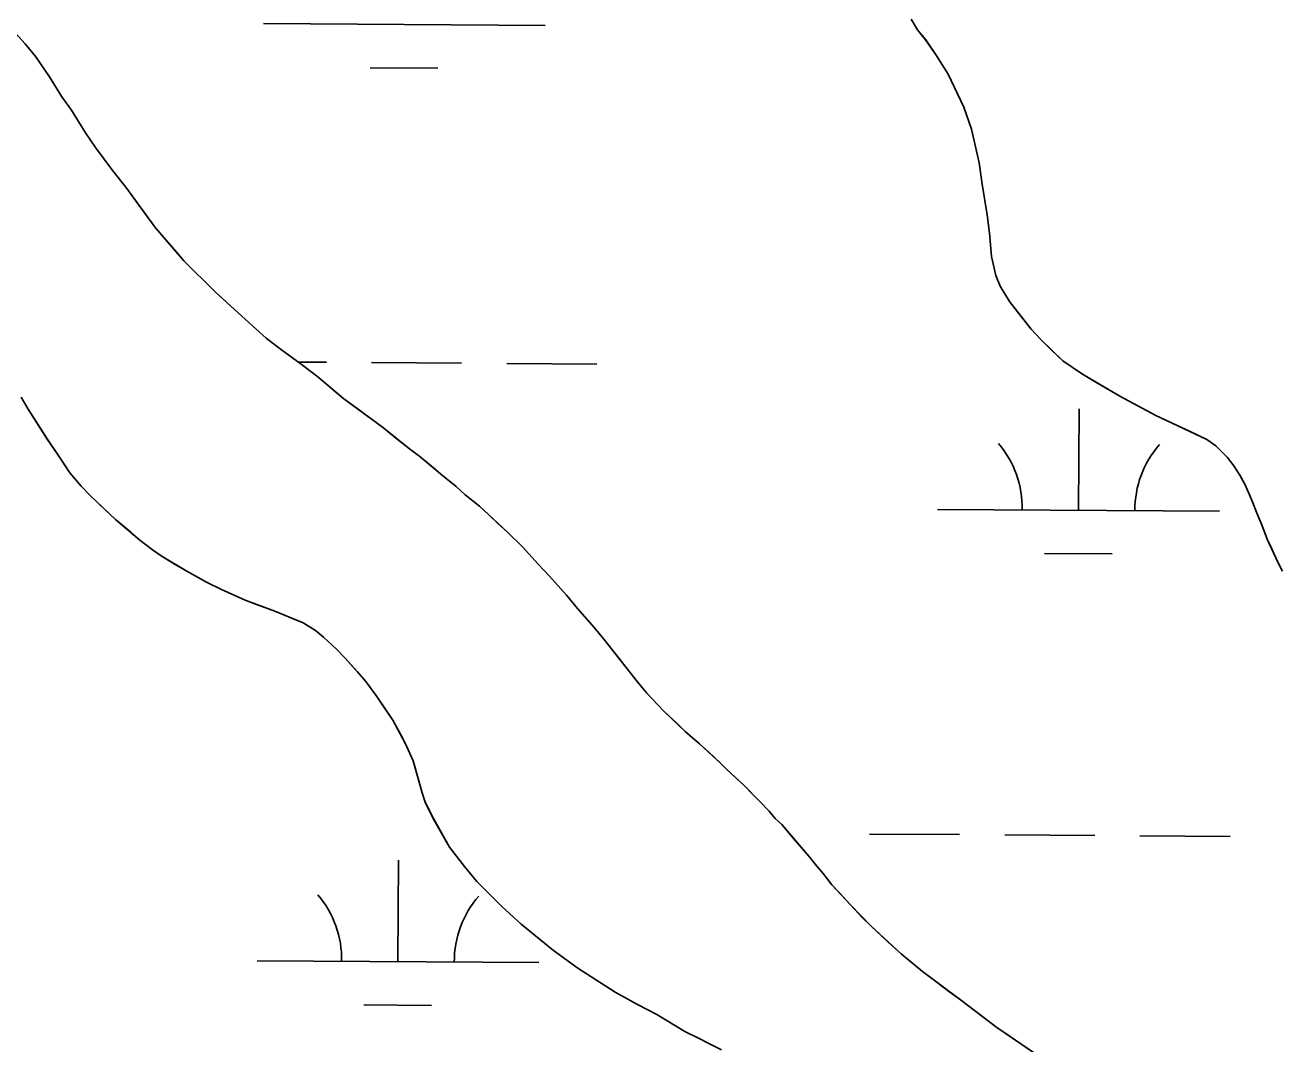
# Model space of a CAD drawing. Extents: x 3172231 to 3210228, y 940198 to 965780.
# Drawn here: x 3203428 to 3203872.7, y 949629.6 to 949991.3 of the extents above; entities that cross this region are included whole.
import ezdxf

# ---------------------------------------------------------------- set-up
doc = ezdxf.new("R2010")
doc.units = 0
for name, color, linetype in [('V-SITE-VEGE', 7, 'Continuous'), ('V-TOPO-SHOR', 7, 'Continuous'), ('V-WETL-SWMP', 7, 'Continuous')]:
    doc.layers.add(name, color=color, linetype=linetype)

msp = doc.modelspace()

# ---------------------------------------------------------------- linework, layer by layer
at = {"layer": 'V-SITE-VEGE'}
for p, q in [((3203421.967, 949991.28), (3203428.013, 949984.661)), ((3203744.843, 949989.664), (3203742.496, 949993.391)), ((3203747.698, 949986.105), (3203744.843, 949989.664)), ((3203751.382, 949980.68), (3203747.698, 949986.105)), ((3203428.013, 949984.661), (3203431.873, 949980.082)), ((3203431.873, 949980.082), (3203436.735, 949972.963)), ((3203755.738, 949973.903), (3203751.382, 949980.68)), ((3203436.735, 949972.963), (3203441.089, 949965.848)), ((3203761.253, 949962.221), (3203755.738, 949973.903)), ((3203441.089, 949965.848), (3203444.444, 949961.103)), ((3203444.444, 949961.103), (3203449.47, 949953.138)), ((3203763.916, 949954.439), (3203761.253, 949962.221)), ((3203449.47, 949953.138), (3203452.99, 949947.885)), ((3203766.726, 949942.433), (3203763.916, 949954.439)), ((3203452.99, 949947.885), (3203459.196, 949939.576)), ((3203767.7, 949934.829), (3203766.726, 949942.433)), ((3203459.196, 949939.576), (3203463.726, 949933.811)), ((3203463.726, 949933.811), (3203474.294, 949919.403)), ((3203769.503, 949924.009), (3203767.7, 949934.829)), ((3203770.314, 949917.419), (3203769.503, 949924.009)), ((3203474.294, 949919.403), (3203484.368, 949907.697)), ((3203771.114, 949909.139), (3203770.314, 949917.419)), ((3203484.368, 949907.697), (3203495.458, 949896.662)), ((3203772.601, 949902.376), (3203771.114, 949909.139)), ((3203774.102, 949898.653), (3203772.601, 949902.376)), ((3203777.453, 949893.232), (3203774.102, 949898.653)), ((3203495.458, 949896.662), (3203506.216, 949886.814)), ((3203785.172, 949883.395), (3203777.453, 949893.232)), ((3203506.216, 949886.814), (3203513.613, 949880.186)), ((3203513.613, 949880.186), (3203518.997, 949876.107)), ((3203788.529, 949879.664), (3203785.172, 949883.395)), ((3203796.43, 949872.193), (3203788.529, 949879.664)), ((3203518.997, 949876.107), (3203526.063, 949871.005)), ((3203526.063, 949871.005), (3203531.951, 949866.415)), ((3203803.329, 949867.427), (3203796.43, 949872.193)), ((3203531.951, 949866.415), (3203541.202, 949858.596)), ((3203816.631, 949859.592), (3203803.329, 949867.427)), ((3203429.107, 949854.934), (3203426.596, 949859.27)), ((3203541.202, 949858.596), (3203552.642, 949850.265)), ((3203829.431, 949852.77), (3203816.631, 949859.592)), ((3203435.843, 949844.395), (3203429.107, 949854.934)), ((3203847.46, 949844.234), (3203829.431, 949852.77)), ((3203552.642, 949850.265), (3203555.335, 949848.223)), ((3203555.335, 949848.223), (3203564.42, 949840.916)), ((3203439.764, 949838.702), (3203435.843, 949844.395)), ((3203850.659, 949842.022), (3203847.46, 949844.234)), ((3203564.42, 949840.916), (3203568.119, 949838.194)), ((3203854.689, 949837.948), (3203850.659, 949842.022)), ((3203443.887, 949832.396), (3203439.764, 949838.702)), ((3203568.119, 949838.194), (3203576.192, 949831.399)), ((3203857.038, 949834.897), (3203854.689, 949837.948)), ((3203859.217, 949831.507), (3203857.038, 949834.897)), ((3203447.95, 949827.612), (3203443.887, 949832.396)), ((3203576.192, 949831.399), (3203581.068, 949827.487)), ((3203861.059, 949828.122), (3203859.217, 949831.507)), ((3203451.176, 949824.321), (3203447.95, 949827.612)), ((3203581.068, 949827.487), (3203584.263, 949824.604)), ((3203863.395, 949822.871), (3203861.059, 949828.122)), ((3203460.15, 949815.797), (3203451.176, 949824.321)), ((3203584.263, 949824.604), (3203589.309, 949820.522)), ((3203865.562, 949817.288), (3203863.395, 949822.871)), ((3203589.309, 949820.522), (3203599.228, 949811.351)), ((3203867.065, 949813.903), (3203865.562, 949817.288)), ((3203468.727, 949808.492), (3203460.15, 949815.797)), ((3203868.896, 949808.826), (3203867.065, 949813.903)), ((3203473.27, 949805.055), (3203468.727, 949808.492)), ((3203599.228, 949811.351), (3203604.606, 949806.088)), ((3203872.74, 949800.699), (3203868.896, 949808.826)), ((3203476.297, 949802.946), (3203473.27, 949805.055)), ((3203604.606, 949806.088), (3203610.148, 949799.98)), ((3203485.392, 949797.461), (3203476.297, 949802.946)), ((3203610.148, 949799.98), (3203614.178, 949795.737)), ((3203492.464, 949793.541), (3203485.392, 949797.461)), ((3203614.178, 949795.737), (3203620.224, 949788.95)), ((3203497.686, 949790.981), (3203492.464, 949793.541)), ((3203506.111, 949787.223), (3203497.686, 949790.981)), ((3203516.732, 949783.283), (3203506.111, 949787.223)), ((3203620.224, 949788.95), (3203624.084, 949784.203)), ((3203526.675, 949779.181), (3203516.732, 949783.283)), ((3203624.084, 949784.203), (3203630.128, 949777.416)), ((3203531.052, 949776.455), (3203526.675, 949779.181)), ((3203630.128, 949777.416), (3203633.487, 949773.344)), ((3203533.911, 949774.075), (3203531.052, 949776.455)), ((3203538.619, 949769.83), (3203533.911, 949774.075)), ((3203633.487, 949773.344), (3203645.234, 949758.254)), ((3203541.642, 949766.606), (3203538.619, 949769.83)), ((3203549.029, 949758.291), (3203541.642, 949766.606)), ((3203552.89, 949753.036), (3203549.029, 949758.291)), ((3203645.234, 949758.254), (3203648.759, 949754.183)), ((3203558.587, 949744.566), (3203552.89, 949753.036)), ((3203648.759, 949754.183), (3203652.451, 949750.112)), ((3203652.451, 949750.112), (3203654.972, 949747.564)), ((3203654.972, 949747.564), (3203662.368, 949740.603)), ((3203562.937, 949736.433), (3203558.587, 949744.566)), ((3203662.368, 949740.603), (3203667.414, 949736.185)), ((3203565.778, 949730.17), (3203562.937, 949736.433)), ((3203667.414, 949736.185), (3203674.977, 949729.222)), ((3203568.928, 949718.839), (3203565.778, 949730.17)), ((3203674.977, 949729.222), (3203677.16, 949727.014)), ((3203677.16, 949727.014), (3203683.046, 949721.581)), ((3203683.046, 949721.581), (3203688.926, 949715.64)), ((3203570.093, 949715.455), (3203568.928, 949718.839)), ((3203572.936, 949709.698), (3203570.093, 949715.455)), ((3203688.926, 949715.64), (3203692.117, 949712.244)), ((3203692.117, 949712.244), (3203694.3, 949709.7)), ((3203578.625, 949699.536), (3203572.936, 949709.698)), ((3203694.3, 949709.7), (3203696.653, 949707.493)), ((3203696.653, 949707.493), (3203706.224, 949696.298)), ((3203583.995, 949692.585), (3203578.625, 949699.536)), ((3203588.357, 949687.326), (3203583.995, 949692.585)), ((3203706.224, 949696.298), (3203709.076, 949692.737)), ((3203709.076, 949692.737), (3203711.258, 949690.191)), ((3203711.258, 949690.191), (3203714.444, 949686.122)), ((3203597.266, 949678.499), (3203588.357, 949687.326)), ((3203714.444, 949686.122), (3203720.998, 949678.997)), ((3203720.998, 949678.997), (3203728.221, 949671.528)), ((3203604.157, 949672.216), (3203597.266, 949678.499)), ((3203615.593, 949662.869), (3203604.157, 949672.216)), ((3203728.221, 949671.528), (3203738.979, 949661.677)), ((3203624.175, 949656.575), (3203615.593, 949662.869)), ((3203738.979, 949661.677), (3203746.547, 949655.39)), ((3203637.474, 949648.066), (3203624.175, 949656.575)), ((3203746.547, 949655.39), (3203760.006, 949645.356)), ((3203645.39, 949643.632), (3203637.474, 949648.066)), ((3203652.296, 949640.048), (3203645.39, 949643.632)), ((3203760.006, 949645.356), (3203772.962, 949635.495)), ((3203662.228, 949634.086), (3203652.296, 949640.048)), ((3203772.962, 949635.495), (3203789.96, 949623.922)), ((3203667.115, 949631.698), (3203662.228, 949634.086)), ((3203670.99, 949629.65), (3203667.115, 949631.698))]:
    msp.add_line(p, q, dxfattribs=at)
at = {"layer": 'V-TOPO-SHOR'}
for points in [[(3203620.224, 949788.95), (3203614.178, 949795.737), (3203610.148, 949799.98), (3203604.606, 949806.088), (3203599.228, 949811.351), (3203595.865, 949814.409), (3203592.502, 949817.634), (3203589.309, 949820.522), (3203584.263, 949824.601), (3203581.068, 949827.487), (3203576.192, 949831.399), (3203572.995, 949834.116), (3203568.119, 949838.194), (3203564.418, 949840.916), (3203559.54, 949844.825), (3203555.335, 949848.223), (3203552.642, 949850.265), (3203548.603, 949853.157), (3203545.744, 949855.367), (3203541.202, 949858.598), (3203538.343, 949860.978), (3203535.82, 949863.186), (3203531.951, 949866.415), (3203526.063, 949871.005), (3203518.997, 949876.107), (3203513.613, 949880.188), (3203506.216, 949886.814), (3203501.006, 949891.569), (3203495.458, 949896.662), (3203484.368, 949907.697), (3203481.849, 949910.583), (3203474.294, 949919.401), (3203470.099, 949925.166), (3203463.726, 949933.811), (3203459.196, 949939.576), (3203452.99, 949947.885), (3203449.47, 949953.138), (3203444.444, 949961.103), (3203441.089, 949965.848), (3203436.735, 949972.963), (3203431.873, 949980.082), (3203428.013, 949984.661), (3203421.965, 949991.28)], [(3203742.496, 949993.391), (3203744.843, 949989.664), (3203747.696, 949986.105), (3203751.382, 949980.68), (3203755.738, 949973.903), (3203761.253, 949962.221), (3203763.916, 949954.439), (3203766.726, 949942.433), (3203767.7, 949934.829), (3203769.503, 949924.009)], [(3203769.503, 949924.009), (3203770.314, 949917.419), (3203771.114, 949909.139), (3203772.601, 949902.376), (3203774.102, 949898.653), (3203777.453, 949893.232), (3203780.304, 949889.501), (3203785.172, 949883.395), (3203788.529, 949879.664), (3203792.395, 949875.928), (3203796.43, 949872.193), (3203803.329, 949867.427), (3203808.718, 949864.191), (3203816.631, 949859.592), (3203824.549, 949855.33), (3203829.431, 949852.77), (3203836.677, 949849.356), (3203841.396, 949847.136), (3203847.46, 949844.234), (3203850.659, 949842.022), (3203854.689, 949837.948), (3203857.038, 949834.897), (3203859.217, 949831.507), (3203861.059, 949828.12), (3203863.395, 949822.873), (3203865.562, 949817.288), (3203867.065, 949813.903), (3203868.896, 949808.826), (3203870.401, 949805.61), (3203872.74, 949800.699)], [(3203588.357, 949687.326), (3203583.995, 949692.585), (3203578.625, 949699.536), (3203576.28, 949703.602), (3203572.936, 949709.698), (3203570.093, 949715.455), (3203568.928, 949718.839), (3203567.766, 949723.068), (3203565.778, 949730.17), (3203562.937, 949736.433), (3203561.264, 949739.652), (3203558.587, 949744.564), (3203555.235, 949749.479), (3203552.89, 949753.036), (3203549.031, 949758.291), (3203546.009, 949761.685), (3203541.642, 949766.606), (3203538.619, 949769.83), (3203533.911, 949774.075), (3203531.052, 949776.455), (3203526.675, 949779.181), (3203522.969, 949780.719), (3203516.732, 949783.283), (3203511.506, 949785.167), (3203506.111, 949787.223), (3203497.686, 949790.981), (3203492.464, 949793.541), (3203485.392, 949797.461), (3203481.349, 949799.847), (3203476.299, 949802.946), (3203473.27, 949805.055), (3203468.727, 949808.492), (3203465.532, 949811.277), (3203460.15, 949815.797), (3203456.622, 949819.125), (3203451.176, 949824.321), (3203447.95, 949827.614), (3203443.887, 949832.396), (3203441.843, 949835.515), (3203439.764, 949838.702), (3203435.843, 949844.395), (3203433.33, 949848.393), (3203429.107, 949854.934), (3203426.596, 949859.27)], [(3203784.912, 949627.328), (3203777.674, 949632.261), (3203772.962, 949635.495), (3203766.4, 949640.427), (3203760.006, 949645.356), (3203755.802, 949648.418), (3203750.249, 949652.668), (3203746.547, 949655.39), (3203741.838, 949659.297), (3203738.979, 949661.677), (3203734.441, 949665.754), (3203728.221, 949671.528), (3203725.196, 949674.583), (3203720.998, 949678.997), (3203716.965, 949683.406), (3203714.446, 949686.122), (3203711.258, 949690.191), (3203709.076, 949692.737), (3203706.224, 949696.298), (3203701.521, 949701.726), (3203696.653, 949707.493), (3203694.3, 949709.7), (3203692.117, 949712.244), (3203688.926, 949715.64), (3203686.573, 949718.015), (3203683.044, 949721.581), (3203680.691, 949723.789), (3203677.16, 949727.014), (3203674.977, 949729.222), (3203670.607, 949733.298), (3203667.414, 949736.185), (3203662.368, 949740.603), (3203659.343, 949743.488), (3203654.972, 949747.564), (3203652.451, 949750.11), (3203648.759, 949754.183), (3203645.232, 949758.254), (3203640.534, 949764.357), (3203638.017, 949767.579), (3203633.487, 949773.344), (3203630.128, 949777.416), (3203624.084, 949784.203), (3203620.224, 949788.95)], [(3203670.99, 949629.65), (3203667.115, 949631.698), (3203662.228, 949634.086), (3203652.296, 949640.048), (3203645.39, 949643.632), (3203637.474, 949648.064), (3203624.175, 949656.575), (3203615.593, 949662.869), (3203604.157, 949672.216), (3203597.266, 949678.499), (3203588.357, 949687.326)]]:
    msp.add_lwpolyline(points, dxfattribs=at)
at = {"layer": 'V-WETL-SWMP'}
for p, q in [((3203428.013, 949984.661), (3203421.966, 949991.279)), ((3203512.648, 949991.874), (3203612.646, 949991.193)), ((3203742.496, 949993.392), (3203744.842, 949989.665)), ((3203744.842, 949989.665), (3203747.695, 949986.104)), ((3203747.695, 949986.104), (3203751.383, 949980.68)), ((3203431.874, 949980.081), (3203428.013, 949984.661)), ((3203436.735, 949972.963), (3203431.874, 949980.081)), ((3203751.383, 949980.68), (3203755.739, 949973.903)), ((3203441.09, 949965.848), (3203436.735, 949972.963)), ((3203550.542, 949976.184), (3203574.542, 949976.021)), ((3203755.739, 949973.903), (3203761.253, 949962.221)), ((3203444.444, 949961.102), (3203441.09, 949965.848)), ((3203449.47, 949953.138), (3203444.444, 949961.102)), ((3203761.253, 949962.221), (3203763.915, 949954.438)), ((3203452.99, 949947.885), (3203449.47, 949953.138)), ((3203763.915, 949954.438), (3203766.725, 949942.433)), ((3203459.196, 949939.577), (3203452.99, 949947.885)), ((3203766.725, 949942.433), (3203767.7, 949934.828)), ((3203463.727, 949933.812), (3203459.196, 949939.577)), ((3203470.1, 949925.166), (3203463.727, 949933.812)), ((3203767.7, 949934.828), (3203769.502, 949924.01)), ((3203474.293, 949919.402), (3203470.1, 949925.166)), ((3203769.502, 949924.01), (3203770.313, 949917.419)), ((3203481.848, 949910.582), (3203474.293, 949919.402)), ((3203770.313, 949917.419), (3203771.115, 949909.139)), ((3203484.367, 949907.698), (3203481.848, 949910.582)), ((3203495.457, 949896.663), (3203484.367, 949907.698)), ((3203771.115, 949909.139), (3203772.601, 949902.376)), ((3203772.601, 949902.376), (3203774.102, 949898.653)), ((3203774.102, 949898.653), (3203777.452, 949893.231)), ((3203501.005, 949891.568), (3203495.457, 949896.663)), ((3203777.452, 949893.231), (3203780.304, 949889.501)), ((3203506.216, 949886.813), (3203501.005, 949891.568)), ((3203780.304, 949889.501), (3203785.171, 949883.396)), ((3203513.613, 949880.188), (3203506.216, 949886.813)), ((3203518.997, 949876.107), (3203513.613, 949880.188)), ((3203785.171, 949883.396), (3203788.529, 949879.664)), ((3203788.529, 949879.664), (3203792.395, 949875.928)), ((3203526.064, 949871.005), (3203518.997, 949876.107)), ((3203792.395, 949875.928), (3203796.429, 949872.192)), ((3203525.08, 949871.715), (3203534.986, 949871.648)), ((3203531.952, 949866.415), (3203526.064, 949871.005)), ((3203550.986, 949871.539), (3203582.985, 949871.321)), ((3203598.985, 949871.212), (3203630.984, 949870.994)), ((3203796.429, 949872.192), (3203803.329, 949867.428)), ((3203535.82, 949863.186), (3203531.952, 949866.415)), ((3203803.329, 949867.428), (3203808.717, 949864.192)), ((3203538.342, 949860.978), (3203535.82, 949863.186)), ((3203808.717, 949864.192), (3203816.632, 949859.591)), ((3203426.595, 949859.271), (3203429.106, 949854.935)), ((3203541.201, 949858.598), (3203538.342, 949860.978)), ((3203545.745, 949855.366), (3203541.201, 949858.598)), ((3203816.632, 949859.591), (3203824.548, 949855.329)), ((3203429.106, 949854.935), (3203433.329, 949848.394)), ((3203548.604, 949853.156), (3203545.745, 949855.366)), ((3203552.643, 949850.265), (3203548.604, 949853.156)), ((3203801.951, 949819.087), (3203802.196, 949855.087)), ((3203824.548, 949855.329), (3203829.432, 949852.77)), ((3203829.432, 949852.77), (3203836.677, 949849.355)), ((3203433.329, 949848.394), (3203435.842, 949844.396)), ((3203555.335, 949848.224), (3203552.643, 949850.265)), ((3203559.54, 949844.825), (3203555.335, 949848.224)), ((3203836.677, 949849.355), (3203841.395, 949847.136)), ((3203435.842, 949844.396), (3203439.765, 949838.701)), ((3203564.418, 949840.915), (3203559.54, 949844.825)), ((3203841.395, 949847.136), (3203847.46, 949844.234)), ((3203847.46, 949844.234), (3203850.658, 949842.022)), ((3203568.119, 949838.194), (3203564.418, 949840.915)), ((3203850.658, 949842.022), (3203854.69, 949837.948)), ((3203439.765, 949838.701), (3203441.843, 949835.515)), ((3203441.843, 949835.515), (3203443.887, 949832.397)), ((3203572.996, 949834.116), (3203568.119, 949838.194)), ((3203854.69, 949837.948), (3203857.039, 949834.896)), ((3203857.039, 949834.896), (3203859.217, 949831.507)), ((3203443.887, 949832.397), (3203447.95, 949827.614)), ((3203576.191, 949831.398), (3203572.996, 949834.116)), ((3203581.069, 949827.488), (3203576.191, 949831.398)), ((3203859.217, 949831.507), (3203861.058, 949828.12)), ((3203447.95, 949827.614), (3203451.176, 949824.321)), ((3203584.263, 949824.601), (3203581.069, 949827.488)), ((3203861.058, 949828.12), (3203863.396, 949822.872)), ((3203451.176, 949824.321), (3203456.621, 949819.125)), ((3203589.309, 949820.522), (3203584.263, 949824.601)), ((3203863.396, 949822.872), (3203865.563, 949817.288)), ((3203456.621, 949819.125), (3203460.151, 949815.797)), ((3203592.503, 949817.634), (3203589.309, 949820.522)), ((3203595.865, 949814.408), (3203592.503, 949817.634)), ((3203751.952, 949819.428), (3203851.95, 949818.747)), ((3203865.563, 949817.288), (3203867.065, 949813.902)), ((3203460.151, 949815.797), (3203465.533, 949811.277)), ((3203599.227, 949811.351), (3203595.865, 949814.408)), ((3203867.065, 949813.902), (3203868.897, 949808.826)), ((3203465.533, 949811.277), (3203468.727, 949808.491)), ((3203468.727, 949808.491), (3203473.27, 949805.056)), ((3203604.605, 949806.088), (3203599.227, 949811.351)), ((3203868.897, 949808.826), (3203870.401, 949805.61)), ((3203473.27, 949805.056), (3203476.299, 949802.946)), ((3203610.147, 949799.98), (3203604.605, 949806.088)), ((3203789.846, 949803.738), (3203813.845, 949803.575)), ((3203870.401, 949805.61), (3203872.74, 949800.7)), ((3203476.299, 949802.946), (3203481.35, 949799.847)), ((3203481.35, 949799.847), (3203485.391, 949797.462)), ((3203614.178, 949795.737), (3203610.147, 949799.98)), ((3203872.74, 949800.7), (3203874.413, 949797.483)), ((3203485.391, 949797.462), (3203492.464, 949793.541)), ((3203620.224, 949788.95), (3203614.178, 949795.737)), ((3203492.464, 949793.541), (3203497.687, 949790.981)), ((3203497.687, 949790.981), (3203506.112, 949787.223)), ((3203506.112, 949787.223), (3203511.506, 949785.168)), ((3203624.084, 949784.202), (3203620.224, 949788.95)), ((3203511.506, 949785.168), (3203516.732, 949783.284)), ((3203516.732, 949783.284), (3203522.968, 949780.719)), ((3203630.129, 949777.415), (3203624.084, 949784.202)), ((3203522.968, 949780.719), (3203526.676, 949779.18)), ((3203526.676, 949779.18), (3203531.053, 949776.455)), ((3203633.487, 949773.345), (3203630.129, 949777.415)), ((3203531.053, 949776.455), (3203533.912, 949774.076)), ((3203533.912, 949774.076), (3203538.619, 949769.83)), ((3203638.017, 949767.58), (3203633.487, 949773.345)), ((3203538.619, 949769.83), (3203541.643, 949766.606)), ((3203541.643, 949766.606), (3203546.009, 949761.685)), ((3203640.534, 949764.358), (3203638.017, 949767.58)), ((3203645.232, 949758.254), (3203640.534, 949764.358)), ((3203546.009, 949761.685), (3203549.031, 949758.292)), ((3203549.031, 949758.292), (3203552.889, 949753.037)), ((3203648.758, 949754.182), (3203645.232, 949758.254)), ((3203552.889, 949753.037), (3203555.235, 949749.478)), ((3203652.452, 949750.11), (3203648.758, 949754.182)), ((3203654.973, 949747.564), (3203652.452, 949750.11)), ((3203555.235, 949749.478), (3203558.588, 949744.563)), ((3203659.343, 949743.488), (3203654.973, 949747.564)), ((3203558.588, 949744.563), (3203561.265, 949739.652)), ((3203662.368, 949740.602), (3203659.343, 949743.488)), ((3203561.265, 949739.652), (3203562.938, 949736.434)), ((3203667.413, 949736.185), (3203662.368, 949740.602)), ((3203562.938, 949736.434), (3203565.777, 949730.171)), ((3203670.607, 949733.297), (3203667.413, 949736.185)), ((3203674.977, 949729.222), (3203670.607, 949733.297)), ((3203565.777, 949730.171), (3203567.767, 949723.068)), ((3203677.161, 949727.015), (3203674.977, 949729.222)), ((3203680.692, 949723.788), (3203677.161, 949727.015)), ((3203683.045, 949721.581), (3203680.692, 949723.788)), ((3203567.767, 949723.068), (3203568.928, 949718.839)), ((3203686.573, 949718.016), (3203683.045, 949721.581)), ((3203568.928, 949718.839), (3203570.093, 949715.456)), ((3203570.093, 949715.456), (3203572.935, 949709.699)), ((3203688.926, 949715.639), (3203686.573, 949718.016)), ((3203692.117, 949712.245), (3203688.926, 949715.639)), ((3203694.3, 949709.701), (3203692.117, 949712.245)), ((3203572.935, 949709.699), (3203576.281, 949703.602)), ((3203696.653, 949707.493), (3203694.3, 949709.701)), ((3203701.521, 949701.726), (3203696.653, 949707.493)), ((3203576.281, 949703.602), (3203578.625, 949699.536)), ((3203706.223, 949696.298), (3203701.521, 949701.726)), ((3203727.759, 949704.158), (3203759.758, 949703.94)), ((3203775.758, 949703.831), (3203807.757, 949703.613)), ((3203823.756, 949703.504), (3203855.756, 949703.286)), ((3203578.625, 949699.536), (3203583.994, 949692.585)), ((3203560.383, 949658.866), (3203560.628, 949694.865)), ((3203583.994, 949692.585), (3203588.358, 949687.327)), ((3203709.076, 949692.737), (3203706.223, 949696.298)), ((3203711.258, 949690.192), (3203709.076, 949692.737)), ((3203714.446, 949686.122), (3203711.258, 949690.192)), ((3203588.358, 949687.327), (3203597.265, 949678.499)), ((3203716.966, 949683.407), (3203714.446, 949686.122)), ((3203720.997, 949678.996), (3203716.966, 949683.407)), ((3203725.196, 949674.583), (3203720.997, 949678.996)), ((3203597.265, 949678.499), (3203604.157, 949672.215)), ((3203728.221, 949671.528), (3203725.196, 949674.583)), ((3203604.157, 949672.215), (3203615.594, 949662.868)), ((3203734.44, 949665.754), (3203728.221, 949671.528)), ((3203738.979, 949661.677), (3203734.44, 949665.754)), ((3203615.594, 949662.868), (3203624.175, 949656.575)), ((3203741.838, 949659.298), (3203738.979, 949661.677)), ((3203510.384, 949659.206), (3203610.381, 949658.526)), ((3203746.547, 949655.39), (3203741.838, 949659.298)), ((3203624.175, 949656.575), (3203637.474, 949648.063)), ((3203750.249, 949652.668), (3203746.547, 949655.39)), ((3203755.801, 949648.418), (3203750.249, 949652.668)), ((3203637.474, 949648.063), (3203645.389, 949643.631)), ((3203760.007, 949645.356), (3203755.801, 949648.418)), ((3203548.278, 949643.517), (3203572.277, 949643.354)), ((3203645.389, 949643.631), (3203652.295, 949640.049)), ((3203766.4, 949640.426), (3203760.007, 949645.356)), ((3203652.295, 949640.049), (3203662.229, 949634.087)), ((3203772.962, 949635.495), (3203766.4, 949640.426)), ((3203777.674, 949632.262), (3203772.962, 949635.495)), ((3203662.229, 949634.087), (3203667.115, 949631.698)), ((3203667.115, 949631.698), (3203670.989, 949629.651)), ((3203784.911, 949627.327), (3203777.674, 949632.262)), ((3203670.989, 949629.651), (3203675.201, 949627.603))]:
    msp.add_line(p, q, dxfattribs=at)
for centre, start, end in [((3203746.712, 949819.938), 358.83817, 40.38182), ((3203857.196, 949819.186), 138.83816, 180.38182), ((3203505.144, 949659.717), 358.83817, 40.38182), ((3203615.627, 949658.965), 138.83816, 180.38182)]:
    msp.add_arc(centre, 35.246, start, end, dxfattribs=at)

doc.saveas('drawing.dxf')
